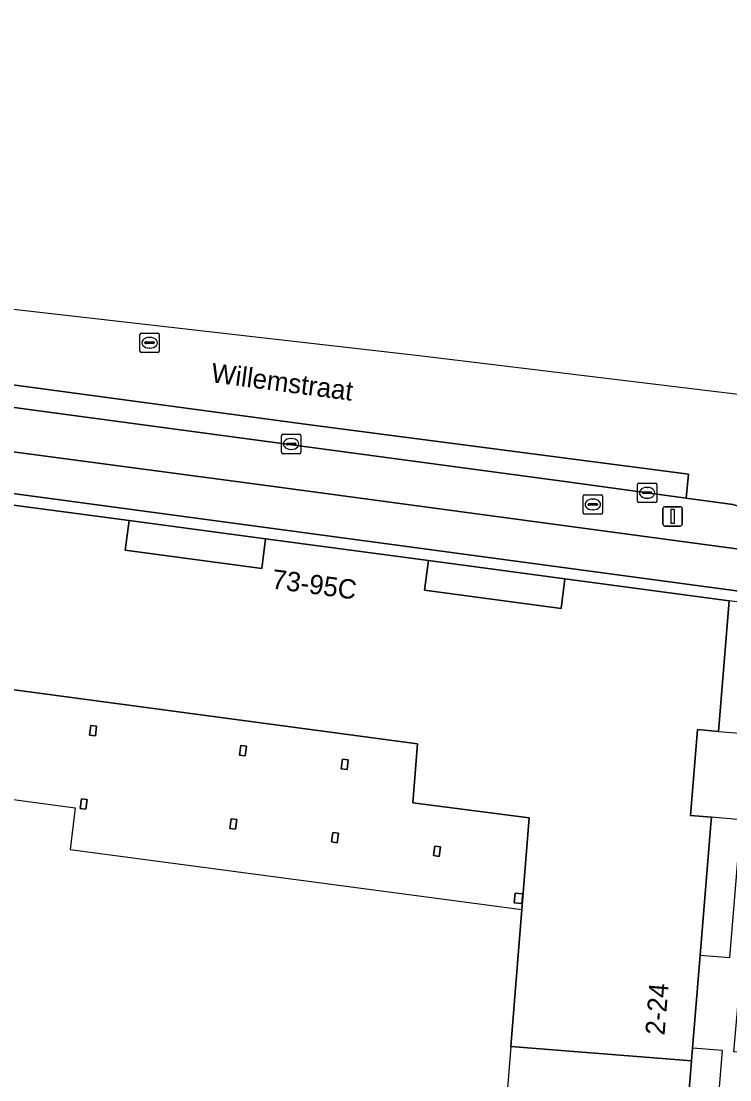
# Model space of a CAD drawing. Extents: x 159960 to 160866, y 382700 to 383354.
# Drawn here: x 160546.8 to 160583.4, y 383268.1 to 383322.8 of the extents above; entities that cross this region are included whole.
import ezdxf

# ---------------------------------------------------------------- set-up
doc = ezdxf.new("R2010")
doc.units = 0
for name, color, linetype in [('IMGEO_Brandkraan', 7, 'Continuous'), ('IMGEO_Erf', 7, 'Continuous'), ('IMGEO_Kolk', 7, 'Continuous'), ('IMGEO_Openbare_ruimte_label', 7, 'Continuous'), ('IMGEO_Pand', 7, 'Continuous'), ('IMGEO_Pand_nummerreeks', 7, 'Continuous'), ('IMGEO_Pand_overbouw', 7, 'Continuous'), ('IMGEO_Rijbaan_lokaal_gesloten', 7, 'Continuous'), ('IMGEO_Rioolput', 7, 'Continuous'), ('IMGEO_Verkeersregelinstallatiepaal', 7, 'Continuous'), ('IMGEO_Voetpad_open', 7, 'Continuous')]:
    doc.layers.add(name, color=color, linetype=linetype)

msp = doc.modelspace()

# ---------------------------------------------------------------- linework, layer by layer
at = {"layer": 'IMGEO_Brandkraan'}
for p, q in [((160575.816, 383297.379), (160575.816, 383298.231)), ((160575.891, 383298.305), (160576.743, 383298.305)), ((160576.304, 383298.085), (160576.329, 383298.085)), ((160576.817, 383298.231), (160576.817, 383297.379)), ((160576.075, 383297.799), (160576.075, 383297.811)), ((160576.513, 383297.762), (160576.115, 383297.762)), ((160576.118, 383297.848), (160576.516, 383297.848)), ((160576.327, 383297.525), (160576.302, 383297.525)), ((160576.559, 383297.811), (160576.559, 383297.799)), ((160576.743, 383297.305), (160575.891, 383297.305))]:
    msp.add_line(p, q, dxfattribs=at)
for points in [[(160575.816, 383297.379), (160575.816, 383298.231)], [(160575.891, 383298.305), (160576.743, 383298.305)], [(160576.817, 383298.231), (160576.817, 383297.379)], [(160576.743, 383297.305), (160575.891, 383297.305)]]:
    msp.add_lwpolyline(points, dxfattribs=at)
for centre, radius, start, end in [((160575.893, 383298.229), 0.0765, 91.552, 178.448), ((160575.893, 383298.229), 0.0765, 91.552, 178.448), ((160576.741, 383298.229), 0.0765, 1.552, 88.448), ((160576.741, 383298.229), 0.0765, 1.552, 88.448), ((160576.115, 383297.808), 0.0403, 85.8775, 175.7526), ((160576.112, 383297.798), 0.0366, 178.938, 274.7102), ((160576.516, 383297.805), 0.043, 264.8664, 352.4533), ((160576.52, 383297.81), 0.0386, 1.7309, 96.639), ((160575.893, 383297.381), 0.0765, 181.552, 268.448), ((160575.893, 383297.381), 0.0765, 181.552, 268.448), ((160576.741, 383297.381), 0.0765, 271.552, 358.448), ((160576.741, 383297.381), 0.0765, 271.552, 358.448)]:
    msp.add_arc(centre, radius, start, end, dxfattribs=at)
for centre, major_axis, ratio, start_param, end_param in [((160576.303, 383297.805), (-0.387, 0.002), 0.722429, 4.712389, 7.853982), ((160576.328, 383297.805), (-0.39, 0.002), 0.717154, 1.570796, 4.712389)]:
    msp.add_ellipse(centre, major_axis=major_axis, ratio=ratio, start_param=start_param, end_param=end_param, dxfattribs=at)
at = {"layer": 'IMGEO_Erf'}
for points in [[(160559.42, 383296.029), (160552.369, 383296.972), (160552.165, 383295.441), (160559.214, 383294.502)], [(160574.866, 383293.963), (160567.829, 383294.904), (160567.625, 383293.378), (160574.673, 383292.434)], [(160550.391, 383286.388), (160550.689, 383286.349), (160550.625, 383285.853), (160550.328, 383285.892)], [(160558.131, 383285.353), (160558.429, 383285.313), (160558.364, 383284.817), (160558.067, 383284.857)], [(160563.391, 383284.649), (160563.688, 383284.609), (160563.622, 383284.113), (160563.324, 383284.153)], [(160549.907, 383282.597), (160550.204, 383282.557), (160550.141, 383282.062), (160549.843, 383282.102)], [(160557.637, 383281.564), (160557.934, 383281.524), (160557.87, 383281.029), (160557.572, 383281.069)], [(160562.884, 383280.862), (160563.182, 383280.822), (160563.116, 383280.328), (160562.818, 383280.368)], [(160568.15, 383280.158), (160568.447, 383280.118), (160568.381, 383279.623), (160568.083, 383279.664)], [(160572.299, 383277.716), (160572.697, 383277.683), (160572.657, 383277.185), (160572.259, 383277.217)]]:
    msp.add_lwpolyline(points, close=True, dxfattribs=at)
msp.add_lwpolyline([(160580.98, 383263.693), (160581.416, 383269.055), (160572.079, 383269.806), (160572.648, 383276.885), (160573.028, 383281.61), (160567.017, 383282.387), (160567.263, 383285.442), (160507.452, 383293.44)], dxfattribs=at)
at = {"layer": 'IMGEO_Kolk'}
for p, q in [((160560.234, 383300.501), (160560.234, 383301.353)), ((160560.309, 383301.427), (160561.161, 383301.427)), ((160561.235, 383301.353), (160561.235, 383300.501)), ((160560.493, 383300.921), (160560.493, 383300.933)), ((160560.931, 383300.884), (160560.533, 383300.884)), ((160560.536, 383300.97), (160560.934, 383300.97)), ((160560.722, 383301.207), (160560.747, 383301.207)), ((160560.977, 383300.933), (160560.977, 383300.921)), ((160561.161, 383300.427), (160560.309, 383300.427)), ((160560.745, 383300.647), (160560.72, 383300.647)), ((160578.62, 383297.979), (160578.62, 383298.831)), ((160578.695, 383298.905), (160579.547, 383298.905)), ((160579.108, 383298.685), (160579.133, 383298.685)), ((160579.621, 383298.831), (160579.621, 383297.979)), ((160578.879, 383298.399), (160578.879, 383298.411)), ((160579.317, 383298.362), (160578.919, 383298.362)), ((160578.922, 383298.448), (160579.32, 383298.448)), ((160579.131, 383298.125), (160579.106, 383298.125)), ((160579.363, 383298.411), (160579.363, 383298.399)), ((160579.547, 383297.905), (160578.695, 383297.905))]:
    msp.add_line(p, q, dxfattribs=at)
for points in [[(160560.234, 383300.501), (160560.234, 383301.353)], [(160560.309, 383301.427), (160561.161, 383301.427)], [(160561.235, 383301.353), (160561.235, 383300.501)], [(160561.161, 383300.427), (160560.309, 383300.427)], [(160578.62, 383297.979), (160578.62, 383298.831)], [(160578.695, 383298.905), (160579.547, 383298.905)], [(160579.621, 383298.831), (160579.621, 383297.979)], [(160579.547, 383297.905), (160578.695, 383297.905)]]:
    msp.add_lwpolyline(points, dxfattribs=at)
for centre, radius, start, end in [((160560.311, 383301.351), 0.0765, 91.552, 178.448), ((160560.311, 383301.351), 0.0765, 91.552, 178.448), ((160561.159, 383301.351), 0.0765, 1.552, 88.448), ((160561.159, 383301.351), 0.0765, 1.552, 88.448), ((160560.533, 383300.93), 0.0403, 85.8775, 175.7526), ((160560.53, 383300.92), 0.0366, 178.938, 274.7102), ((160560.934, 383300.927), 0.043, 264.8664, 352.4533), ((160560.938, 383300.932), 0.0386, 1.7309, 96.639), ((160560.311, 383300.503), 0.0765, 181.552, 268.448), ((160560.311, 383300.503), 0.0765, 181.552, 268.448), ((160561.159, 383300.503), 0.0765, 271.552, 358.448), ((160561.159, 383300.503), 0.0765, 271.552, 358.448), ((160578.697, 383298.829), 0.0765, 91.552, 178.448), ((160578.697, 383298.829), 0.0765, 91.552, 178.448), ((160579.545, 383298.829), 0.0765, 1.552, 88.448), ((160579.545, 383298.829), 0.0765, 1.552, 88.448), ((160578.697, 383297.981), 0.0765, 181.552, 268.448), ((160578.697, 383297.981), 0.0765, 181.552, 268.448), ((160578.919, 383298.408), 0.0403, 85.8775, 175.7526), ((160578.916, 383298.398), 0.0366, 178.938, 274.7102), ((160579.32, 383298.405), 0.043, 264.8664, 352.4533), ((160579.324, 383298.41), 0.0386, 1.7309, 96.639), ((160579.545, 383297.981), 0.0765, 271.552, 358.448), ((160579.545, 383297.981), 0.0765, 271.552, 358.448)]:
    msp.add_arc(centre, radius, start, end, dxfattribs=at)
for centre, major_axis, ratio, start_param, end_param in [((160560.721, 383300.927), (-0.387, 0.002), 0.722429, 4.712389, 7.853982), ((160560.746, 383300.927), (-0.39, 0.002), 0.717154, 1.570796, 4.712389), ((160579.107, 383298.405), (-0.387, 0.002), 0.722429, 4.712389, 7.853982), ((160579.132, 383298.405), (-0.39, 0.002), 0.717154, 1.570796, 4.712389)]:
    msp.add_ellipse(centre, major_axis=major_axis, ratio=ratio, start_param=start_param, end_param=end_param, dxfattribs=at)
at = {"layer": 'IMGEO_Pand'}
msp.add_lwpolyline([(160507.452, 383293.44), (160567.263, 383285.442), (160567.017, 383282.387), (160573.028, 383281.61), (160572.648, 383276.885), (160572.079, 383269.806), (160581.416, 383269.055), (160581.47, 383269.713), (160581.861, 383274.518), (160582.411, 383281.287), (160582.44, 383281.642), (160581.354, 383281.73), (160581.715, 383286.176), (160582.801, 383286.083), (160583.35, 383292.828), (160574.866, 383293.963), (160574.673, 383292.434), (160567.625, 383293.378), (160567.829, 383294.904), (160559.42, 383296.029), (160559.214, 383294.502), (160552.165, 383295.441), (160552.369, 383296.972), (160543.925, 383298.102)], dxfattribs=at)
for points in [[(160550.689, 383286.349), (160550.391, 383286.388), (160550.328, 383285.892), (160550.625, 383285.853)], [(160558.429, 383285.313), (160558.131, 383285.353), (160558.067, 383284.857), (160558.364, 383284.817)], [(160563.688, 383284.609), (160563.391, 383284.649), (160563.324, 383284.153), (160563.622, 383284.113)], [(160550.204, 383282.557), (160549.907, 383282.597), (160549.843, 383282.102), (160550.141, 383282.062)], [(160557.934, 383281.524), (160557.637, 383281.564), (160557.572, 383281.069), (160557.87, 383281.029)], [(160563.182, 383280.822), (160562.884, 383280.862), (160562.818, 383280.368), (160563.116, 383280.328)], [(160568.447, 383280.118), (160568.15, 383280.158), (160568.083, 383279.664), (160568.381, 383279.623)], [(160572.697, 383277.683), (160572.299, 383277.716), (160572.259, 383277.217), (160572.657, 383277.185)]]:
    msp.add_lwpolyline(points, close=True, dxfattribs=at)
at = {"layer": 'IMGEO_Pand_overbouw'}
msp.add_lwpolyline([(160511.698, 383287.201), (160518.648, 383286.272), (160518.369, 383284.183), (160526.86, 383283.012), (160527.144, 383285.136), (160534.133, 383284.202), (160533.877, 383282.07), (160542.392, 383280.909), (160542.68, 383283.06), (160549.579, 383282.137), (160549.319, 383279.976), (160572.648, 383276.885), (160573.028, 383281.61), (160567.017, 383282.387), (160567.263, 383285.442), (160507.452, 383293.44)], dxfattribs=at)
for points in [[(160584.826, 383291.967), (160584.879, 383292.623), (160584.779, 383292.636), (160583.35, 383292.828), (160582.801, 383286.083), (160584.337, 383285.953)], [(160583.977, 383281.517), (160582.44, 383281.642), (160582.411, 383281.287), (160581.861, 383274.518), (160583.398, 383274.393)], [(160583.007, 383269.588), (160581.47, 383269.713), (160581.416, 383269.055), (160572.079, 383269.806), (160571.648, 383264.443), (160580.98, 383263.693), (160580.907, 383262.797), (160582.445, 383262.672)]]:
    msp.add_lwpolyline(points, close=True, dxfattribs=at)
at = {"layer": 'IMGEO_Rijbaan_lokaal_gesloten'}
for points in [[(160684.384, 383291.625), (160637.427, 383296.979), (160595.914, 383302.019), (160567.347, 383305.487), (160444.505, 383319.517), (160434.799, 383320.625), (160424.079, 383322.77), (160423.763, 383317.136), (160424.638, 383317.059), (160425.513, 383316.971), (160426.387, 383316.866), (160426.965, 383316.786), (160428.126, 383316.572), (160428.725, 383316.406), (160429.639, 383316.025), (160430.058, 383315.85), (160430.573, 383315.594), (160431.199, 383315.189), (160431.911, 383314.472), (160432.061, 383314.324), (160432.18, 383314.19)], [(160465.717, 383312.698), (160465.869, 383314.101), (160471.121, 383313.593), (160471.711, 383313.553), (160475.178, 383313.319), (160479.948, 383312.866), (160486.143, 383312.03), (160504.619, 383309.508), (160531.757, 383305.943), (160561.582, 383301.939), (160581.264, 383299.361), (160581.134, 383298.127), (160583.553, 383297.793), (160585.468, 383297.226), (160586.029, 383296.936), (160596.472, 383291.33), (160597.738, 383290.663), (160605.454, 383286.799), (160608.283, 383288.905)], [(160472.343, 383312.455), (160480.298, 383311.616), (160500.651, 383308.963), (160507.697, 383308.016), (160511.254, 383307.538), (160541.716, 383303.446), (160547.702, 383302.642), (160574.879, 383298.991), (160581.134, 383298.127), (160581.264, 383299.361), (160561.582, 383301.939), (160531.757, 383305.943), (160504.619, 383309.508)]]:
    msp.add_lwpolyline(points, dxfattribs=at)
at = {"layer": 'IMGEO_Rioolput'}
for p, q in [((160552.926, 383305.731), (160552.926, 383306.583)), ((160553.001, 383306.657), (160553.853, 383306.657)), ((160553.185, 383306.151), (160553.185, 383306.163)), ((160553.228, 383306.2), (160553.626, 383306.2)), ((160553.414, 383306.437), (160553.439, 383306.437)), ((160553.669, 383306.163), (160553.669, 383306.151)), ((160553.927, 383306.583), (160553.927, 383305.731)), ((160553.853, 383305.657), (160553.001, 383305.657)), ((160553.623, 383306.114), (160553.225, 383306.114)), ((160553.437, 383305.877), (160553.412, 383305.877))]:
    msp.add_line(p, q, dxfattribs=at)
for points in [[(160552.926, 383305.731), (160552.926, 383306.583)], [(160553.001, 383306.657), (160553.853, 383306.657)], [(160553.927, 383306.583), (160553.927, 383305.731)], [(160553.853, 383305.657), (160553.001, 383305.657)]]:
    msp.add_lwpolyline(points, dxfattribs=at)
for centre, radius, start, end in [((160553.003, 383306.581), 0.0765, 91.552, 178.448), ((160553.003, 383306.581), 0.0765, 91.552, 178.448), ((160553.225, 383306.16), 0.0403, 85.8775, 175.7526), ((160553.222, 383306.15), 0.0366, 178.938, 274.7102), ((160553.626, 383306.157), 0.043, 264.8664, 352.4533), ((160553.63, 383306.162), 0.0386, 1.7309, 96.639), ((160553.851, 383306.581), 0.0765, 1.552, 88.448), ((160553.851, 383306.581), 0.0765, 1.552, 88.448), ((160553.003, 383305.733), 0.0765, 181.552, 268.448), ((160553.003, 383305.733), 0.0765, 181.552, 268.448), ((160553.851, 383305.733), 0.0765, 271.552, 358.448), ((160553.851, 383305.733), 0.0765, 271.552, 358.448)]:
    msp.add_arc(centre, radius, start, end, dxfattribs=at)
for centre, major_axis, ratio, start_param, end_param in [((160553.413, 383306.157), (-0.387, 0.002), 0.722429, 4.712389, 7.853982), ((160553.438, 383306.157), (-0.39, 0.002), 0.717154, 1.570796, 4.712389)]:
    msp.add_ellipse(centre, major_axis=major_axis, ratio=ratio, start_param=start_param, end_param=end_param, dxfattribs=at)
at = {"layer": 'IMGEO_Verkeersregelinstallatiepaal'}
for p, q in [((160579.94, 383296.789), (160579.94, 383297.589)), ((160579.94, 383297.589), (160579.94, 383296.789)), ((160580.04, 383297.689), (160580.83, 383297.689)), ((160580.83, 383297.689), (160580.04, 383297.689)), ((160580.93, 383297.589), (160580.93, 383296.789)), ((160580.93, 383296.789), (160580.93, 383297.589)), ((160580.83, 383296.689), (160580.04, 383296.689)), ((160580.04, 383296.689), (160580.83, 383296.689))]:
    msp.add_line(p, q, dxfattribs=at)
msp.add_lwpolyline([(160580.36, 383297.564), (160580.51, 383297.564), (160580.51, 383296.814), (160580.36, 383296.814), (160580.36, 383297.564)], dxfattribs=at)
for centre, start, end in [((160580.04, 383297.589), 90, 180), ((160580.04, 383297.589), 90, 180), ((160580.83, 383297.589), 0, 90), ((160580.83, 383297.589), 360, 90), ((160580.04, 383296.789), 180, 270), ((160580.04, 383296.789), 180, 270), ((160580.83, 383296.789), 270, 0), ((160580.83, 383296.789), 270, 0)]:
    msp.add_arc(centre, 0.1, start, end, dxfattribs=at)
at = {"layer": 'IMGEO_Voetpad_open'}
for points in [[(160547.702, 383302.642), (160541.716, 383303.446), (160511.254, 383307.538), (160507.697, 383308.016), (160500.651, 383308.963), (160480.298, 383311.616), (160472.343, 383312.455), (160472.204, 383311.293), (160471.895, 383311.34), (160471.562, 383308.868), (160479.033, 383308.293), (160484.942, 383307.538), (160484.834, 383306.647), (160510.132, 383303.244), (160510.384, 383305.328), (160536.64, 383301.822), (160541.408, 383301.186), (160544.268, 383300.805), (160547.415, 383300.386), (160559.061, 383298.833), (160577.99, 383296.288), (160584.518, 383295.41), (160588.514, 383295.03)], [(160536.64, 383301.822), (160510.384, 383305.328), (160510.132, 383303.244), (160586.429, 383292.981), (160590.01, 383292.529)], [(160513.315, 383254.922), (160543.34, 383252.481), (160582.981, 383249.253), (160583.022, 383249.676), (160584.569, 383269.446), (160583.599, 383269.519), (160584.572, 383280.652), (160585.452, 383280.608), (160586.429, 383292.981), (160510.132, 383303.244)], [(160586.029, 383296.936), (160585.468, 383297.226), (160583.553, 383297.793), (160581.134, 383298.127), (160574.879, 383298.991), (160547.702, 383302.642)], [(160512.989, 383302.24), (160521.422, 383301.112), (160528.464, 383300.17), (160536.886, 383299.043), (160543.925, 383298.102), (160552.369, 383296.972), (160559.42, 383296.029), (160567.829, 383294.904), (160574.866, 383293.963), (160583.35, 383292.828), (160582.801, 383286.083), (160581.715, 383286.176), (160581.354, 383281.73), (160582.44, 383281.642), (160582.411, 383281.287), (160581.861, 383274.518), (160581.47, 383269.713), (160581.416, 383269.055), (160580.98, 383263.693)], [(160588.514, 383295.03), (160584.518, 383295.41), (160577.99, 383296.288), (160559.061, 383298.833), (160547.415, 383300.386), (160544.268, 383300.805), (160541.408, 383301.186), (160536.64, 383301.822)]]:
    msp.add_lwpolyline(points, dxfattribs=at)

# ---------------------------------------------------------------- texts
at = {"layer": 'IMGEO_Openbare_ruimte_label'}
msp.add_text('Willemstraat', height=1, rotation=352.4697, dxfattribs=at).set_placement((160556.561, 383304.123))
at = {"layer": 'IMGEO_Pand_nummerreeks'}
for s, rotation, p in [('73-95C', 352.3797, (160559.696, 383293.47)), ('2-24', 85.3478, (160580.018, 383270.362))]:
    msp.add_text(s, height=1, rotation=rotation, dxfattribs=at).set_placement(p)

doc.saveas('drawing.dxf')
